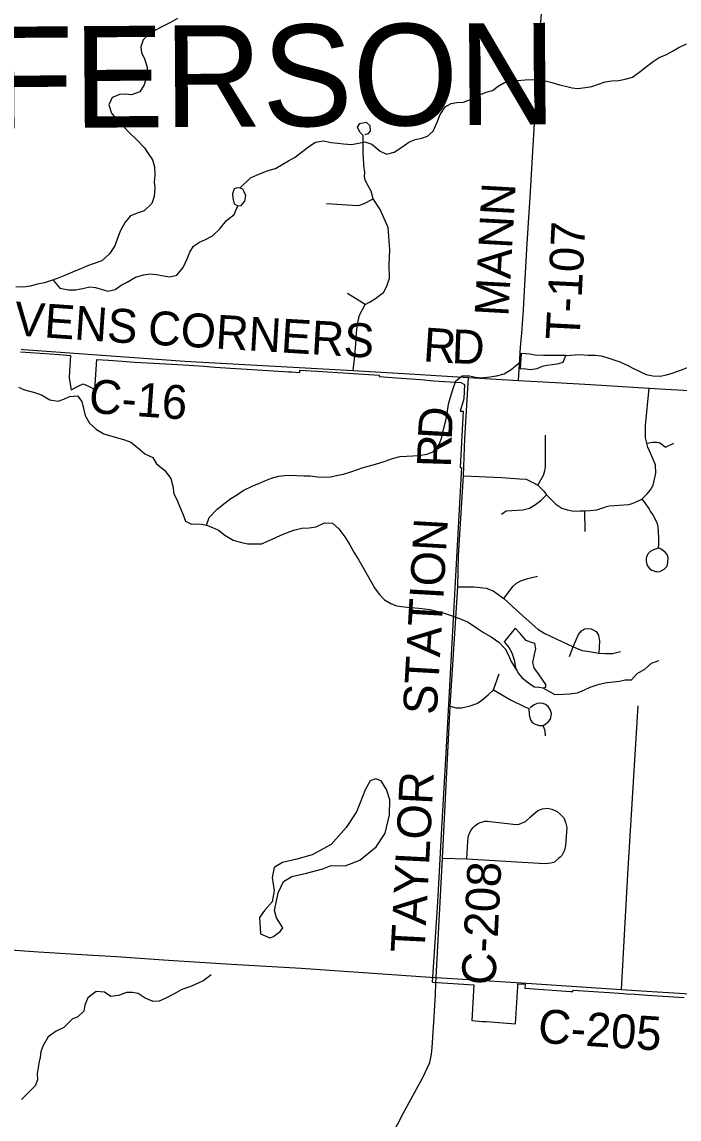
# Model space of a CAD drawing. Extents: x 114843 to 284848, y 317643 to 566895.
# Drawn here: x 248717 to 254540, y 400345 to 410066 of the extents above; entities that cross this region are included whole.
import ezdxf

# ---------------------------------------------------------------- set-up
doc = ezdxf.new("R2010")
doc.units = 0
for name, color, linetype in [('GM_X_Corporation', 7, 'Continuous'), ('GM_X_County_Road', 7, 'Continuous'), ('GM_X_County_Road_Text', 7, 'Continuous'), ('GM_X_Minor_Lake', 7, 'Continuous'), ('GM_X_Minor_River', 7, 'Continuous'), ('GM_X_Township_Road', 7, 'Continuous'), ('GM_X_Township_Road_Text', 7, 'Continuous'), ('GM_X_Township_Text', 7, 'Continuous')]:
    doc.layers.add(name, color=color, linetype=linetype)

msp = doc.modelspace()

# ---------------------------------------------------------------- linework, layer by layer
at = {"layer": 'GM_X_Corporation'}
msp.add_lwpolyline([(248705.6, 407141.9), (248791.8, 407136.1), (248878, 407130.3), (248963.7, 407124.5), (249048.8, 407118.8), (249147.1, 407112.1), (249139.1, 406975.1), (249135.2, 406908.5), (249153.6, 406807.1), (249214.8, 406837.6), (249258.4, 406859.3), (249305.8, 406838.6), (249363.9, 406810.4), (249380.5, 407075.6), (249485.4, 407068.3), (249604.5, 407060.1), (249714.5, 407052.4), (249883.7, 407043.2), (250046.6, 407034.3), (250195, 407024.1), (250330.4, 407014.8), (250428.6, 407008.1), (250564.9, 406999.2), (250713, 406989.5), (250853, 406980.3), (250942.6, 406974.8), (251079.5, 406966.5), (251105, 406964.9), (251179.4, 406960.4), (251180.5, 406980.4), (251280.6, 406974.5), (251380.4, 406968.6), (251883.5, 406936.4), (251882.8, 406924.6), (252037.7, 406912.1), (252253.4, 406897.7), (252366, 406887.1), (252606.1, 406871.2), (252640.3, 406854), (252633.2, 406726), (252602.1, 406617.6), (252627, 406616.2), (252599.3, 406119.7), (252613.8, 406119), (252602, 405908.8), (252535.3, 404726.9), (252529.1, 404614.4), (252472.2, 403588.3), (252435.4, 402923.5), (252399.1, 402268.3), (252352.5, 401558.5), (252490.8, 401550.7), (252721, 401535), (252704.5, 401217.4), (252796.2, 401211.1), (252833.9, 401208.5), (253091.6, 401189), (253111, 401518.4), (253112.1, 401544.2), (253176.7, 401540.5), (253174.2, 401504), (253579.5, 401476.3), (253599.9, 401474.9), (253600.6, 401485.9), (253644.9, 401483.2), (253828, 401471.6), (253924.7, 401465.5), (254047.8, 401457.7), (254074.1, 401456), (254148.4, 401451.3), (254259.3, 401444.3), (254586.6, 401423.6)], dxfattribs=at)
at = {"layer": 'GM_X_County_Road'}
msp.add_line((249554.6, 401784.9), (249971.9, 401756.8), dxfattribs=at)
for points in [[(248709.6, 407165.8), (248730.8, 407164.8), (250160.6, 407061.3), (251652.6, 406976.6), (252198.7, 406945.7), (252673.4, 406916.3), (253118.1, 406889.6)], [(252385.7, 401546.6), (252388.2, 401599), (252443.9, 402657.7), (252513.4, 404004.4), (252578.9, 405061.3), (252586.2, 405339.7), (252629.3, 406045.4), (252642.3, 406375.9), (252673.4, 406916.3)], [(253118.1, 406889.6), (253445.5, 406870.3), (253758, 406853.6), (254275.1, 406820.9), (254420, 406812.5), (254903, 406784.6), (255065.1, 406774.5)], [(244923.7, 401958.4), (244965.9, 402013.2), (245017.3, 402047.2), (245054.6, 402067.2), (245089.5, 402074.2), (245144, 402076.9), (245174.4, 402074.3), (245573.1, 402048.1), (246137.9, 402010.4), (247476.6, 401919), (248322.7, 401864), (248864.3, 401828.2), (249345.9, 401798.9), (249554.6, 401784.9)], [(249971.9, 401756.8), (250060.5, 401750.8), (250575.7, 401718.6), (251192, 401681), (252335.7, 401602.6)], [(252335.7, 401602.6), (252388.2, 401599), (253144.1, 401551.7), (254030, 401494), (254206.7, 401482), (254635.7, 401455.1), (255128.5, 401423.6), (255975.9, 401373), (256143.3, 401362.6), (256290.3, 401337.1), (256430.2, 401290), (256613.7, 401209.9), (256683.5, 401186.7), (256768.1, 401156.2), (256908.8, 401137.1), (257128.4, 401123.4), (257398.6, 401107.5), (257798.8, 401085.3), (258645.9, 401038.5), (258905.8, 401027.3), (259202.3, 401012.7)], [(251900, 400019.1), (251902.4, 400023.7), (252096.5, 400393.7), (252268.9, 400714.8), (252332.4, 400846.2), (252347.8, 400919.3), (252353.9, 400979.7), (252370.1, 401250.8), (252381.3, 401452.4), (252385.7, 401546.6)]]:
    msp.add_lwpolyline(points, dxfattribs=at)
at = {"layer": 'GM_X_Minor_Lake'}
for points in [[(250651, 408593.6), (250625, 408597.6), (250596.9, 408587.5), (250582.9, 408543.4), (250585, 408505.4), (250599.1, 408453.3), (250629.1, 408437.3), (250659.2, 408439.3), (250693.2, 408477.5), (250701.2, 408527.6), (250687.1, 408561.6), (250675.1, 408583.6)], [(250675.1, 408583.6), (250651, 408593.6)], [(253133.6, 406993.9), (253165.7, 406996), (253219.8, 406988), (253283.9, 406994.1), (253330, 407016.2), (253370, 407024.3), (253418.1, 407030.3), (253474.2, 407040.4), (253514.3, 407052.5), (253538.3, 407110.6), (253337.9, 407110.4), (253261.7, 407114.3), (253217.6, 407122.3), (253141.5, 407128.2)], [(253133.6, 406993.9), (253165.7, 406996), (253219.8, 406988), (253283.9, 406994.1), (253330, 407016.2), (253370, 407024.3), (253418.1, 407030.3), (253474.2, 407040.4), (253514.3, 407052.5), (253538.3, 407110.6), (253337.9, 407110.4), (253261.7, 407114.3), (253217.6, 407122.3), (253142.2, 407128.1)], [(253142.2, 407128.1), (253133.6, 406993.9)], [(252989.7, 404573.2), (253035.9, 404521.2), (253060, 404475.2), (253080.1, 404415.1), (253090.1, 404347), (253114.2, 404294.9), (253148.4, 404256.9), (253210.5, 404206.9), (253258.7, 404174.9), (253296.7, 404172.9), (253336.8, 404164.9), (253358.9, 404171), (253360.8, 404195), (253300.6, 404281.1), (253256.5, 404343.2), (253244.4, 404389.2), (253258.4, 404461.4), (253272.3, 404511.5), (253262.3, 404557.6), (253224.2, 404571.5), (253184.1, 404585.5), (253131.9, 404647.6), (253087.8, 404693.6)], [(253087.8, 404693.6), (252989.7, 404573.2)], [(250914.2, 401949.7), (250946.3, 401963.7), (250960.3, 401975.8), (251004.3, 402007.9), (251028.3, 402040), (250972.1, 402128.1), (250956, 402194.2), (250988, 402350.5), (251033.9, 402450.8), (251108, 402494.9), (251238.3, 402523.2), (251384.5, 402563.4), (251458.6, 402591.6), (251580.9, 402589.7), (251711.1, 402638), (251855.3, 402758.4), (251937.3, 402878.7), (251975.2, 403041.1), (251977.1, 403173.3), (251946.9, 403265.5), (251900.8, 403341.5), (251852.7, 403359.5), (251802.6, 403343.4), (251758.6, 403263.2), (251716.6, 403157), (251682.6, 403066.7), (251590.6, 402928.4), (251458.5, 402777.9), (251290.2, 402685.5), (251152, 402647.3), (251025.8, 402617.1), (250953.7, 402574.9), (250933.7, 402486.7), (250951.9, 402366.5), (250933.9, 402270.3), (250865.9, 402194.1), (250821.8, 402129.9), (250830, 401987.6)], [(250830, 401987.6), (250914.2, 401949.7)]]:
    msp.add_lwpolyline(points, dxfattribs=at)
at = {"layer": 'GM_X_Minor_River'}
for points in [[(250094.4, 410095.7), (250032.3, 410061.5), (249956.2, 410023.3), (249906.2, 409997.2), (249842.1, 409959.1), (249792, 409906.9), (249772, 409844.8), (249778.1, 409794.7), (249804.2, 409740.6), (249826.3, 409666.5), (249826.4, 409616.4), (249814.4, 409560.3), (249800.4, 409508.2), (249762.4, 409448), (249688.3, 409419.9), (249636.2, 409425.8), (249584.1, 409423.7), (249516, 409395.6), (249486, 409331.4), (249510.1, 409257.3), (249562.3, 409195.3), (249614.4, 409141.3)], [(250647.7, 408594.1), (250743.1, 408683.9), (250795.2, 408710), (250847.3, 408730.1), (250909.4, 408752.3), (250963.5, 408768.4), (251029.6, 408806.5), (251079.6, 408834.6), (251139.7, 408868.8), (251195.8, 408910.9), (251269.9, 408969.1), (251320, 409001.3), (251390.1, 409011.4), (251456.2, 408999.4), (251516.4, 408991.5), (251566.5, 408987.6), (251638.6, 408981.6), (251700.7, 408991.7), (251754.8, 409003.8), (251817, 408981.9), (251893.2, 408921.9), (251947.3, 408895.9), (252015.4, 408912), (252083.5, 408956.2), (252145.6, 409002.3), (252201.7, 409024.5), (252259.8, 409036.5), (252311.9, 409054.7), (252361.9, 409098.8), (252395.9, 409177), (252423.9, 409245.1), (252467.9, 409315.3), (252522, 409343.5), (252572.1, 409351.5), (252630.2, 409355.6), (252682.3, 409375.7), (252750.4, 409411.9), (252832.5, 409444.1), (252888.6, 409458.2), (252938.7, 409496.3), (252992.8, 409530.4), (253058.9, 409546.5), (253109, 409548.6), (253177.1, 409552.7), (253253.3, 409556.8), (253303.4, 409552.9), (253353.5, 409544.9), (253413.6, 409531), (253479.8, 409509), (253533.9, 409497.1), (253594, 409483.1), (253644.1, 409477.2), (253710.3, 409485.3), (253768.4, 409495.3), (253818.5, 409511.4), (253884.6, 409535.6), (253944.7, 409545.7), (254006.8, 409547.8), (254074.9, 409561.9), (254127, 409578), (254197.1, 409628.1), (254253.2, 409670.3), (254311.2, 409714.5), (254365.3, 409750.6), (254429.4, 409778.7), (254481.5, 409806.8), (254533.6, 409837), (254605.7, 409873.1)], [(249614.4, 409141.3), (249668.6, 409087.2), (249736.8, 409021.2), (249803, 408951.2), (249835.1, 408901.1), (249873.2, 408843), (249893.3, 408783), (249895.4, 408706.8), (249889.5, 408646.7), (249893.5, 408594.6), (249887.6, 408518.5), (249867.6, 408458.3), (249801.5, 408392.1), (249747.5, 408374), (249679.4, 408347.9), (249633.3, 408291.7), (249591.3, 408217.5), (249565.3, 408149.4), (249539.3, 408081.2), (249493.3, 408013), (249425.2, 407948.8), (249357.1, 407924.7), (249297, 407904.6), (249244.9, 407880.4), (249164.8, 407848.3), (249088.7, 407816.1), (249030.6, 407792), (248970.5, 407771.9), (248916.4, 407755.8), (248856.3, 407741.7), (248790.2, 407725.6), (248730.1, 407715.5), (248664, 407719.4)], [(248992.7, 407779.3), (249052.7, 407705.9), (249130.9, 407691.9), (249195, 407694), (249267.2, 407708.1), (249319.3, 407718.2), (249369.4, 407712.3), (249419.5, 407698.3), (249477.6, 407680.4), (249543.7, 407696.5), (249597.8, 407734.6), (249649.9, 407760.7), (249724, 407804.9), (249794.1, 407825.1), (249856.2, 407833.2), (249908.3, 407829.2), (249970.5, 407817.3), (250026.6, 407807.3), (250088.7, 407821.4), (250144.7, 407889.7), (250182.7, 407965.8), (250204.7, 408026), (250236.7, 408078.1), (250290.8, 408114.3), (250344.9, 408138.4), (250405, 408170.5), (250467, 408230.7), (250529.1, 408306.9), (250599.2, 408359.1), (250629.6, 408437.3)], [(253537.4, 407110.6), (253660.5, 407118.8), (253730.7, 407114.9), (253800.8, 407113), (253850.9, 407107), (253901, 407093.1), (253961.2, 407073.1), (254015.3, 407053.2), (254081.5, 407025.2), (254135.6, 406995.2), (254191.7, 406969.2), (254249.9, 406943.2), (254308, 406929.3), (254372.1, 406927.4), (254428.3, 406939.5), (254478.3, 406953.6), (254528.4, 406971.7), (254584.5, 406991.8), (254658.6, 407021.9), (254724.7, 407052), (254800.8, 407094.2), (254869, 407126.4)], [(250351.4, 405607.7), (250375.4, 405673.9), (250447.5, 405750.1), (250517.6, 405806.3), (250567.6, 405842.4), (250627.7, 405880.6), (250677.8, 405914.7), (250761.9, 405954.9), (250816, 405977), (250870.1, 406001.1), (250928.2, 406023.2), (250994.3, 406041.3), (251066.4, 406051.5), (251152.6, 406047.6), (251218.7, 406045.6), (251272.8, 406043.7), (251339, 406035.8), (251397.1, 406031.9), (251451.2, 406035.9), (251515.3, 406050.1), (251567.4, 406060.1), (251639.5, 406084.3), (251689.6, 406100.4), (251741.7, 406118.5), (251797.8, 406132.6), (251871.9, 406154.7), (251944, 406178.8), (252002.1, 406197), (252070.2, 406215.1), (252124.3, 406219.2), (252180.4, 406221.2), (252236.6, 406225.3), (252306.7, 406235.4), (252360.8, 406257.5), (252416.8, 406327.7), (252436.8, 406385.9), (252456.8, 406468.1), (252472.7, 406534.2), (252484.7, 406596.3), (252498.6, 406678.5), (252512.6, 406732.6), (252536.6, 406808.8), (252562.6, 406887), (252618.6, 406931.1), (252684.8, 406931.2), (252736.9, 406917.3), (252791, 406913.3), (252863.1, 406921.4), (252923.2, 406931.5), (252991.3, 406949.6), (253053.4, 406987.8), (253137.7, 407057.5)], [(248686.9, 406829.8), (248739, 406807.8), (248819.2, 406785.9), (248889.4, 406761.9), (248965.6, 406717.9), (249039.7, 406706), (249089.8, 406724.1), (249139.9, 406746.2), (249210, 406754.3), (249248.1, 406704.3), (249264.2, 406642.2), (249278.3, 406580.1), (249316.5, 406510), (249376.6, 406456), (249442.8, 406416), (249503, 406398), (249577.1, 406378.1), (249627.2, 406364.1), (249681.3, 406344.2), (249737.5, 406298.2), (249805.7, 406240.1), (249875.9, 406206.2), (249910, 406152.1), (249980.2, 406094.1), (250036.4, 406022), (250054.5, 405953.9), (250064.6, 405885.8), (250088.7, 405833.8), (250112.8, 405775.7), (250144.9, 405699.6), (250167, 405643.5), (250221.2, 405617.5), (250291.3, 405619.6), (250351.4, 405607.7), (250405.5, 405587.7), (250457.7, 405561.8), (250515.8, 405519.8), (250588, 405475.8), (250652.2, 405455.8), (250720.3, 405441.9), (250842.6, 405442), (250894.6, 405466.2), (250960.8, 405496.3), (251016.8, 405522.4), (251070.9, 405542.5), (251127, 405562.6), (251197.1, 405580.8), (251261.3, 405582.9), (251323.4, 405593), (251397.5, 405627.1), (251469.6, 405625.2), (251525.8, 405575.2), (251578, 405503.1), (251622.1, 405433), (251658.3, 405367), (251702.4, 405296.9), (251738.6, 405234.8), (251772.7, 405172.8), (251810.8, 405106.7), (251842.9, 405052.6), (251883.1, 404994.6), (251929.2, 404944.6), (251985.4, 404914.6), (252037.5, 404892.6), (252103.6, 404882.7), (252163.8, 404878.7), (252233.9, 404870.8), (252334.1, 404858.9), (252404.3, 404843), (252458.4, 404827), (252512.5, 404809.1), (252594.7, 404781.1), (252670.9, 404747.2), (252753.1, 404693.2), (252807.3, 404657.2), (252875.4, 404617.2), (252947.6, 404567.2), (252999.8, 404513.1)], [(252999.8, 404513.1), (253027.9, 404455.1), (253052, 404399), (253101.3, 404322.8)], [(253333.1, 404165.7), (253439.1, 404107), (253515.2, 404111.1), (253573.3, 404113.1), (253639.5, 404123.2), (253701.6, 404147.4), (253751.6, 404173.5), (253831.8, 404197.6), (253899.9, 404213.8), (253958, 404219.8), (254014.1, 404225.9), (254064.2, 404236), (254120.3, 404236.1), (254168.4, 404292.2), (254236.5, 404332.4), (254296.5, 404384.6), (254362.6, 404408.7)], [(250395.5, 401624.4), (250329.4, 401574.2), (250279.3, 401550.1), (250205.2, 401517.9), (250133.1, 401493.8), (250065, 401453.6), (249992.9, 401417.5), (249932.8, 401391.3), (249880.7, 401387.3), (249808.5, 401417.2), (249748.4, 401457.2), (249698.3, 401467.2), (249644.2, 401467.1), (249572.1, 401440.9), (249505.9, 401430.8), (249447.8, 401468.8), (249375.6, 401474.7), (249301.5, 401418.6), (249275.6, 401354.4), (249265.6, 401300.3), (249211.5, 401252.1), (249161.5, 401230), (249087.4, 401155.8), (249021.3, 401123.6), (248949.2, 401073.4), (248905.2, 400997.2), (248885.2, 400941.1), (248875.2, 400873)], [(248714.2, 400519.7), (248837.8, 400644.1), (248857.7, 400696.2), (248853.7, 400748.3), (248875.2, 400873)]]:
    msp.add_lwpolyline(points, dxfattribs=at)
at = {"layer": 'GM_X_Township_Road'}
for p, q in [((251759.7, 407563), (251601.2, 407660.9)), ((253709.2, 405550.2), (253704.2, 405734.4))]:
    msp.add_line(p, q, dxfattribs=at)
for points in [[(253118.1, 406889.6), (253128.5, 407082.4), (253136.7, 407183.2), (253147, 407308), (253163, 407514.2), (253170.9, 407682.8), (253195.7, 408102.4), (253219.7, 408514.2), (253243.2, 408916.9), (253276.5, 409470.4), (253292.3, 409734.7), (253326.4, 410224.8)], [(251746.7, 408802.2), (251740.8, 408913.3), (251741.6, 409059.3), (251712.2, 409088.3), (251691.8, 409133.8), (251711.6, 409166.7), (251768.1, 409178.1), (251800, 409149.7), (251803.3, 409099.9), (251781.6, 409076), (251756.1, 409066.7)], [(251652.6, 406976.6), (251664.7, 407082.3), (251676.5, 407210.2), (251683.1, 407314.2), (251691.7, 407387.3), (251709.5, 407469.4), (251759.7, 407563), (251796.1, 407583.3), (251850.6, 407614.7), (251888.7, 407644.2), (251922.5, 407670), (251952, 407725), (251973.4, 407794.5), (251972.5, 407914.9), (251977, 408050), (251963.1, 408244.1), (251892.3, 408403.4), (251829.6, 408499.7), (251813.4, 408567.6), (251786.8, 408615.5), (251758.2, 408665.4), (251751.9, 408695.4), (251756.3, 408735.1), (251747.2, 408792.9), (251746.7, 408802.2)], [(251417.4, 408458.4), (251645.7, 408443.6), (251702.3, 408438.5), (251751.4, 408457.1), (251829.6, 408499.7)], [(252629.3, 406045.4), (252969, 406031.2), (253126.9, 406019.3), (253184.4, 406014.2), (253249.6, 405983.1), (253288.8, 405961.1), (253341.1, 405909.5), (253366.1, 405876.9), (253448.3, 405792.1), (253502.9, 405758.8), (253548, 405742.2), (253607.4, 405732.9), (253664.3, 405734.1), (253704.2, 405734.4), (253753.7, 405738), (253811, 405743.2), (253881.7, 405767.3), (253898.5, 405773.1), (253922.1, 405778.9), (254094.1, 405790.2), (254125.5, 405799.5), (254153.6, 405812), (254209.6, 405837.2), (254258.7, 405886), (254285.9, 405920.6), (254312.4, 405962.1), (254334.5, 406067.1), (254331.2, 406141.9), (254314, 406183.6), (254288.5, 406246.4), (254262.3, 406298.4), (254253.5, 406332.6), (254243.9, 406380.6), (254243.1, 406489.3), (254275.1, 406820.9)], [(253288.8, 405961.1), (253338, 406049.1), (253351.7, 406087.4), (253358.1, 406123.1), (253356.1, 406405.2)], [(254253.5, 406332.6), (254306.1, 406343.4), (254340.5, 406344.3), (254365.3, 406339.3), (254387.9, 406325), (254404.4, 406309.7), (254418.9, 406297.2), (254494.1, 406335.3)], [(252966.1, 405704.6), (253008, 405733), (253157, 405743.1), (253216, 405759.5), (253268.2, 405790.8), (253316.8, 405826.8), (253366.1, 405876.9)], [(254209.6, 405837.2), (254238, 405804.8), (254274.4, 405748.8), (254285.4, 405732.4)], [(254285.4, 405732.4), (254311, 405694.2), (254343.8, 405629.7), (254353, 405593), (254359.3, 405500.4), (254358.2, 405443.3), (254354.2, 405404.9), (254315.1, 405388.9)], [(254315.1, 405388.9), (254284.7, 405373), (254260.5, 405347.5), (254249.4, 405315.2), (254247.8, 405289.1), (254258.6, 405249.9), (254277.1, 405223.9), (254299, 405207.5), (254343.5, 405193), (254368.7, 405195.8), (254408.7, 405217), (254433.7, 405245.1), (254441.3, 405277.4), (254442.7, 405321), (254435.6, 405346.2), (254417.2, 405368.7), (254393.5, 405385.1), (254365.5, 405402.3)], [(252986.8, 404957.7), (253069.8, 405065.8), (253101.1, 405093.1), (253138.5, 405115.2), (253201.2, 405134.8), (253284.9, 405154.7)], [(252578.9, 405061.3), (252724.2, 405060.3), (252830.6, 405048.8), (252892.2, 405024.7), (252986.8, 404957.7), (253131, 404826), (253289.1, 404686.2), (253350.1, 404648.1), (253603.5, 404528.6), (253682.6, 404497.3), (253728.4, 404489.7), (253830.2, 404474.4), (253888.5, 404469.1), (253951.3, 404469.5), (254022, 404488.4)], [(253569.9, 404443.9), (253603.5, 404528.6), (253628.2, 404590.7), (253650.7, 404638.8), (253675.6, 404672.2), (253702.9, 404688.4), (253732.6, 404690.9), (253760.1, 404688.8), (253779.5, 404680.9), (253804.8, 404663.9), (253827.9, 404632.1), (253834, 404580.7), (253830.2, 404474.4)], [(252513.4, 404004.4), (252565.7, 403989.6), (252614.5, 403988.3), (252690, 404007.4), (252748.8, 404028), (252790.3, 404053.7), (252849.3, 404103.1), (252896.9, 404149.3), (252945.9, 404289.3)], [(252896.9, 404149.3), (253053.8, 404057.7), (253174.1, 403999.2), (253208.5, 403981.7), (253213.1, 403925.5), (253222.8, 403883.8), (253239.7, 403860), (253265.8, 403843.5), (253300.3, 403831.3), (253335.7, 403832.6), (253359.5, 403846.3), (253383.3, 403867.3), (253399.9, 403888.3), (253406.9, 403917.5), (253408.9, 403938.3), (253402.4, 403967.5), (253380.3, 403999.6), (253357.3, 404017.2), (253336.3, 404028.5), (253311.3, 404031.4), (253282.2, 404027), (253256.3, 404014.3), (253222, 403989.1)], [(254030, 401494), (254087.1, 402514.1), (254177.6, 404005.3)], [(253357.2, 403741), (253354.8, 403784.8), (253335.7, 403832.6)], [(252660.2, 402649.8), (252669.9, 402804.5), (252671.5, 402834.4), (252675.7, 402855.1), (252684, 402879), (252697.4, 402904.4), (252712.2, 402924.4), (252731.7, 402943.7), (252753.9, 402959.7), (252778.6, 402972.1), (252801.9, 402979.8), (252819.5, 402983.3), (252839.2, 402985.1), (253096.1, 402954.8), (253123.6, 402958), (253179.8, 402980.7), (253223.1, 403023.1), (253290.1, 403077.8), (253331.5, 403093.1), (253375.4, 403098.5), (253413.2, 403090.6), (253460.3, 403070.5), (253493.2, 403040.1), (253518.9, 403014.8), (253533.5, 402976.1), (253546.1, 402928.2), (253533.7, 402770.5), (253524.1, 402726.9), (253501.4, 402680), (253487.8, 402666.5), (253473.5, 402655)], [(252443.9, 402657.7), (252660.2, 402649.8), (253349.9, 402610.3), (253404.4, 402616.7), (253438.5, 402625.9), (253473.5, 402655)]]:
    msp.add_lwpolyline(points, dxfattribs=at)

# ---------------------------------------------------------------- texts
at = {"layer": 'GM_X_County_Road_Text'}
for s, height, rotation, p in [('HAVENS', 300.02, 356.02912, (248086.3, 407328.9)), ('CORNERS', 300.02, 356.56368, (249827.7, 407209.3)), ('R', 300, 356.21188, (252267.5, 407060)), ('D', 300, 357.85538, (252522.6, 407043.2)), ('C-16', 300.02, 355.96498, (249304.1, 406603.6)), ('D', 300, 86.77356, (252524.8, 406360.3)), ('R', 300, 88.21715, (252517.2, 406116)), ('STATION', 300.02, 86.71555, (252392.4, 403922.9)), ('TAYLOR', 300.02, 87.03873, (252284.4, 401813.8)), ('C-208', 300.02, 87.11291, (252911.6, 401526.5)), ('C-205', 300.02, 356.29075, (253284.8, 401021.8))]:
    msp.add_text(s, height=height, rotation=rotation, dxfattribs=at).set_placement(p)
at = {"layer": 'GM_X_Township_Road_Text'}
for s, rotation, p in [('MANN', 86.82766, (253027.7, 407451.9)), ('T-107', 87.08064, (253657.7, 407241.8))]:
    msp.add_text(s, height=300.02, rotation=rotation, dxfattribs=at).set_placement(p)
at = {"layer": 'GM_X_Township_Text'}
msp.add_text('JEFFERSON', height=900.05, rotation=0.41497, dxfattribs=at).set_placement((246301.3, 409107.3))

doc.saveas('drawing.dxf')
